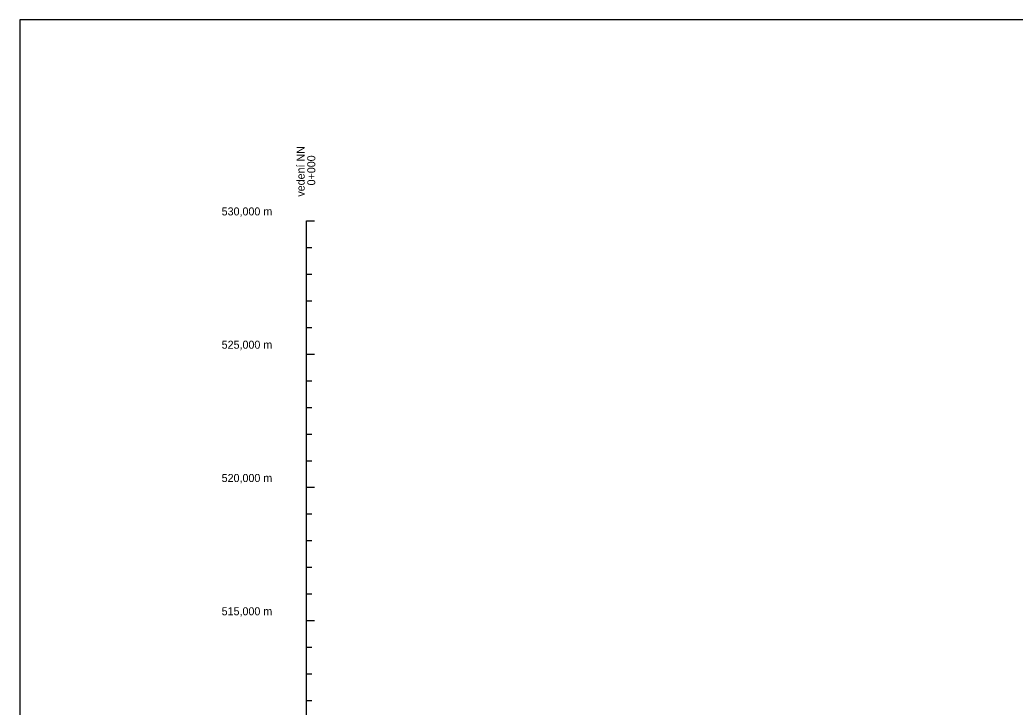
# Model space of a CAD drawing. Extents: x -632716 to -629545, y -1094726 to -1088285.
# Drawn here: x -632626.9 to -632253.8, y -1092461.1 to -1092203.3 of the extents above; entities that cross this region are included whole.
import ezdxf

# ---------------------------------------------------------------- set-up
doc = ezdxf.new("R2010")
doc.units = 0
for name, color, linetype in [('formát', 7, 'Continuous'), ('REZ_POPIS', 7, 'Continuous'), ('REZ_TENKA', 7, 'Continuous'), ('REZ_TLUSTA', 7, 'Continuous'), ('SKLONY_POPIS', 7, 'Continuous')]:
    doc.layers.add(name, color=color, linetype=linetype)

msp = doc.modelspace()

# ---------------------------------------------------------------- linework, layer by layer
at = {"layer": 'formát'}
msp.add_lwpolyline([(-632626.91, -1092797.28), (-630526.91, -1092797.28), (-630526.91, -1092203.28), (-632626.91, -1092203.28)], close=True, dxfattribs=at)
at = {"layer": 'REZ_TENKA'}
for p, q in [((-632519.44, -1092728.62), (-632519.44, -1092278.62)), ((-632519.44, -1092288.62), (-632517.44, -1092288.62)), ((-632519.44, -1092298.62), (-632517.44, -1092298.62)), ((-632519.44, -1092308.62), (-632517.44, -1092308.62)), ((-632519.44, -1092318.62), (-632517.44, -1092318.62)), ((-632519.44, -1092338.62), (-632517.44, -1092338.62)), ((-632519.44, -1092348.62), (-632517.44, -1092348.62)), ((-632519.44, -1092358.62), (-632517.44, -1092358.62)), ((-632519.44, -1092368.62), (-632517.44, -1092368.62)), ((-632519.44, -1092388.62), (-632517.44, -1092388.62)), ((-632519.44, -1092398.62), (-632517.44, -1092398.62)), ((-632519.44, -1092408.62), (-632517.44, -1092408.62)), ((-632519.44, -1092418.62), (-632517.44, -1092418.62)), ((-632519.44, -1092438.62), (-632517.44, -1092438.62)), ((-632519.44, -1092448.62), (-632517.44, -1092448.62)), ((-632519.44, -1092458.62), (-632517.44, -1092458.62))]:
    msp.add_line(p, q, dxfattribs=at)
at = {"layer": 'REZ_TLUSTA'}
for p, q in [((-632519.44, -1092278.62), (-632516.44, -1092278.62)), ((-632519.44, -1092278.62), (-632516.44, -1092278.62)), ((-632519.44, -1092328.62), (-632516.44, -1092328.62)), ((-632519.44, -1092378.62), (-632516.44, -1092378.62)), ((-632519.44, -1092428.62), (-632516.44, -1092428.62))]:
    msp.add_line(p, q, dxfattribs=at)

# ---------------------------------------------------------------- texts
at = {"layer": 'REZ_POPIS'}
for s, p in [('530,000 m', (-632551.26, -1092276.62)), ('530,000 m', (-632551.26, -1092276.62)), ('525,000 m', (-632551.26, -1092326.62)), ('520,000 m', (-632551.26, -1092376.62)), ('515,000 m', (-632551.26, -1092426.62))]:
    msp.add_text(s, height=3, dxfattribs=at).set_placement(p)
at = {"layer": 'SKLONY_POPIS'}
for s, p in [('vedení NN', (-632520.16, -1092269.58)), ('0+000', (-632516.16, -1092265.36))]:
    msp.add_text(s, height=3, rotation=90, dxfattribs=at).set_placement(p)

doc.saveas('drawing.dxf')
